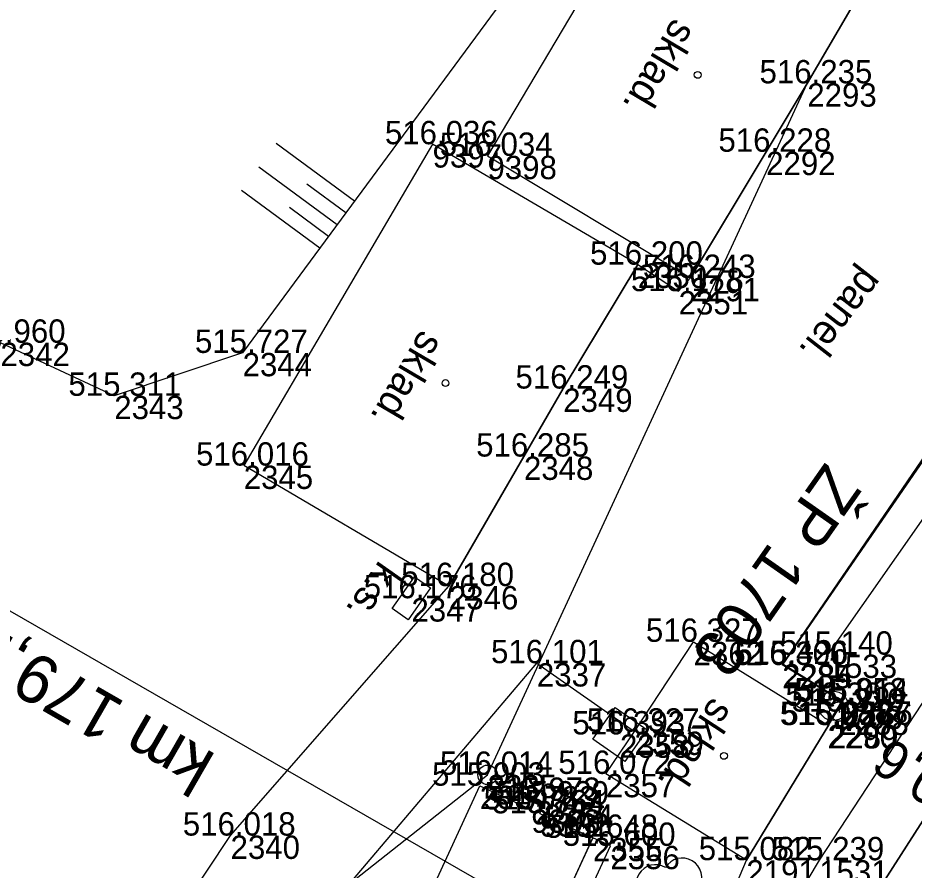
# Model space of a CAD drawing. Extents: x -1234191 to 23050, y -1290331 to -741191.
# Drawn here: x -865432.79 to -865386.72, y -1104974.41 to -1104930.6 of the extents above; entities that cross this region are included whole.
import ezdxf

# ---------------------------------------------------------------- set-up
doc = ezdxf.new("R2010")
doc.units = 0
for name, color, linetype in [('Vrstva 1', 7, 'Continuous'), ('Vrstva 12', 7, 'Continuous'), ('Vrstva 16', 7, 'Continuous'), ('Vrstva 23', 7, 'Continuous'), ('Vrstva 25', 7, 'Continuous'), ('Vrstva 29', 7, 'Continuous'), ('Vrstva 36', 7, 'Continuous'), ('Vrstva 4', 7, 'Continuous'), ('Vrstva 41', 7, 'Continuous'), ('Vrstva 48', 7, 'Continuous'), ('Vrstva 49', 7, 'Continuous'), ('Vrstva 50', 7, 'Continuous'), ('Vrstva 59', 7, 'Continuous'), ('Vrstva 6', 7, 'Continuous'), ('Vrstva 60', 7, 'Continuous'), ('Vrstva 61', 7, 'Continuous'), ('Vrstva 63', 7, 'Continuous'), ('Vrstva 7', 7, 'Continuous')]:
    doc.layers.add(name, color=color, linetype=linetype)

msp = doc.modelspace()

# ---------------------------------------------------------------- linework, layer by layer
at = {"layer": 'Vrstva 1'}
for points in [[(-865282.212, -1104859.155), (-865294.87, -1104869.895), (-865302.446, -1104876.305), (-865328.715, -1104898.709), (-865342.906, -1104912.076), (-865356.031, -1104925.972), (-865363.103, -1104934.181), (-865379.992, -1104956.222), (-865391.594, -1104973.91), (-865394.88, -1104979.421), (-865395.841, -1104981.079), (-865398.301, -1104985.355), (-865400.147, -1104988.749), (-865403.476, -1104995.003), (-865409.191, -1105006.605), (-865415.957, -1105021.943), (-865426.066, -1105050.048), (-865433.714, -1105078.759), (-865439.01, -1105106.92), (-865441.571, -1105127.548), (-865443.346, -1105156.022)], [(-865305.187, -1104872.372), (-865325.919, -1104890.017), (-865331.991, -1104895.275), (-865346.133, -1104908.563), (-865359.629, -1104922.779), (-865366.735, -1104930.949), (-865384.111, -1104953.274), (-865391.16, -1104963.337)]]:
    msp.add_lwpolyline(points, dxfattribs=at)
at = {"layer": 'Vrstva 12'}
msp.add_line((-865390.422, -1104965.741), (-865391.165, -1104966.95), dxfattribs=at)
for points in [[(-865393.496, -1104963.868), (-865384.186, -1104950.237), (-865373.207, -1104935.841), (-865360.587, -1104921.014), (-865348.643, -1104908.481), (-865349.724, -1104907.399), (-865348.571, -1104908.459), (-865348.643, -1104908.481)], [(-865348.571, -1104908.459), (-865360.521, -1104921.051), (-865373.223, -1104935.927), (-865384.119, -1104950.272), (-865393.456, -1104963.82)], [(-865390.422, -1104965.741), (-865393.496, -1104963.868), (-865393.456, -1104963.82), (-865390.358, -1104965.753)], [(-865391.165, -1104966.95), (-865391.092, -1104966.952), (-865390.358, -1104965.753), (-865390.422, -1104965.741)]]:
    msp.add_lwpolyline(points, dxfattribs=at)
at = {"layer": 'Vrstva 16'}
for points in [[(-865430.786, -1104982.4), (-865428.911, -1104978.946), (-865426.841, -1104980.119), (-865421.86, -1104972.64), (-865410.634, -1104959.807), (-865406.775, -1104953.15), (-865404.756, -1104949.654), (-865400.925, -1104943.282), (-865398.82, -1104944.645), (-865398.21, -1104943.964), (-865394.321, -1104937.476), (-865392.206, -1104933.959), (-865388.367, -1104927.392), (-865383.861, -1104920.707), (-865376.315, -1104908.61), (-865368.059, -1104898.222), (-865357.858, -1104888.003), (-865369.779, -1104876.503)], [(-865425.061, -1104989.572), (-865419.881, -1104979.996), (-865406.11, -1104963.775), (-865401.095, -1104967.295), (-865398.053, -1104962.677), (-865391.165, -1104966.95), (-865390.422, -1104965.741), (-865393.496, -1104963.868), (-865384.186, -1104950.237), (-865373.207, -1104935.841), (-865360.587, -1104921.014), (-865348.643, -1104908.481), (-865349.724, -1104907.399), (-865351.507, -1104902.922)]]:
    msp.add_lwpolyline(points, dxfattribs=at)
at = {"layer": 'Vrstva 23'}
for p, q in [((-865405.96, -1104971.496), (-865405.75, -1104971.04)), ((-865407.635, -1104982.288), (-865403.227, -1104972.756))]:
    msp.add_line(p, q, dxfattribs=at)
for points in [[(-865398.809, -1104921.115), (-865408.652, -1104937.687), (-865398.21, -1104943.964)], [(-865388.367, -1104927.392), (-865392.206, -1104933.959), (-865394.321, -1104937.476), (-865398.21, -1104943.964)], [(-865400.925, -1104943.282), (-865411.473, -1104937.09), (-865421.182, -1104953.615)], [(-865400.925, -1104943.282), (-865404.756, -1104949.654)], [(-865404.756, -1104949.654), (-865406.775, -1104953.15), (-865410.634, -1104959.807), (-865421.182, -1104953.615)], [(-865398.053, -1104962.677), (-865391.165, -1104966.95), (-865391.092, -1104966.952), (-865395.339, -1104973.904), (-865402.56, -1104969.469), (-865401.095, -1104967.295), (-865398.053, -1104962.677)], [(-865413.437, -1104979.613), (-865409.046, -1104970.075), (-865406.395, -1104971.296)], [(-865406.395, -1104971.296), (-865406.191, -1104970.853), (-865405.75, -1104971.04)], [(-865405.96, -1104971.496), (-865403.227, -1104972.756), (-865405.116, -1104976.841), (-865405.116, -1104976.841), (-865405.744, -1104978.199), (-865405.744, -1104978.199), (-865407.635, -1104982.288)], [(-865407.635, -1104982.288), (-865406.724, -1104982.711), (-865402.329, -1104973.168), (-865403.227, -1104972.756)]]:
    msp.add_lwpolyline(points, dxfattribs=at)
at = {"layer": 'Vrstva 25'}
msp.add_lwpolyline([(-865412.395, -1104959.33), (-865411.576, -1104959.904), (-865412.723, -1104961.542), (-865413.542, -1104960.968), (-865412.395, -1104959.33)], dxfattribs=at)
at = {"layer": 'Vrstva 29'}
msp.add_lwpolyline([(-865437.329, -1104992.144), (-865408.646, -1104969.516), (-865392.206, -1104933.959)], dxfattribs=at)
at = {"layer": 'Vrstva 36'}
msp.add_circle((-865408.646, -1104969.516), 0.5, dxfattribs=at)
at = {"layer": 'Vrstva 4'}
for points in [[(-865399.899, -1104984.692), (-865395.339, -1104973.904), (-865391.092, -1104966.952), (-865390.358, -1104965.753), (-865393.456, -1104963.82), (-865384.119, -1104950.272), (-865373.223, -1104935.927), (-865360.521, -1104921.051), (-865348.571, -1104908.459), (-865342.951, -1104901.703), (-865328.055, -1104887.691), (-865317.916, -1104877.902), (-865307.354, -1104869.474), (-865290.274, -1104855.615), (-865281.53, -1104848.213), (-865264.87, -1104834.221), (-865260.122, -1104829.875), (-865250.382, -1104822.206), (-865249.872, -1104821.732), (-865216.282, -1104793.053), (-865215.784, -1104792.594), (-865182.298, -1104766.391), (-865181.776, -1104765.981), (-865167.226, -1104750.941)], [(-865396.909, -1104986.284), (-865395.854, -1104986.835), (-865377.502, -1104958.195), (-865359.741, -1104935.217), (-865339.12, -1104912.848), (-865328.712, -1104902.725), (-865313.77, -1104889.276), (-865297.974, -1104876.038), (-865295.704, -1104876.009), (-865294.673, -1104878.098), (-865293.966, -1104878.879)]]:
    msp.add_lwpolyline(points, dxfattribs=at)
at = {"layer": 'Vrstva 41'}
msp.add_lwpolyline([(-865400.443, -1104967.194), (-865401.591, -1104968.832), (-865403.229, -1104967.684), (-865402.081, -1104966.046), (-865400.443, -1104967.194)], dxfattribs=at)
at = {"layer": 'Vrstva 48'}
for p, q in [((-865415.489, -1104940.02), (-865419.513, -1104937.053)), ((-865416.379, -1104941.227), (-865420.403, -1104938.261)), ((-865415.934, -1104940.624), (-865417.946, -1104939.14)), ((-865417.269, -1104942.435), (-865421.293, -1104939.468)), ((-865416.824, -1104941.831), (-865418.836, -1104940.348))]:
    msp.add_line(p, q, dxfattribs=at)
at = {"layer": 'Vrstva 49'}
for points in [[(-865171.114, -1104750.378), (-865191.358, -1104740.165), (-865202.899, -1104737.779), (-865216.924, -1104745.887), (-865226.364, -1104743.666), (-865239.531, -1104749.856), (-865258.753, -1104770.039), (-865284.883, -1104787.879), (-865308.11, -1104807.741), (-865326.673, -1104834.815), (-865331.084, -1104845.736), (-865343.979, -1104852.325), (-865358.212, -1104855.226), (-865375.636, -1104870.093), (-865379.598, -1104879.473), (-865375.064, -1104894.679), (-865385.012, -1104905.646), (-865402.355, -1104922.203), (-865421.239, -1104947.821), (-865427.839, -1104950.026), (-865433.692, -1104947.296), (-865439.605, -1104965.607)], [(-865339.12, -1104912.848), (-865359.741, -1104935.217), (-865377.502, -1104958.195), (-865395.854, -1104986.835), (-865394.449, -1104987.569)]]:
    msp.add_lwpolyline(points, dxfattribs=at)
at = {"layer": 'Vrstva 50'}
for centre, start, end in [((-865398.635, -1104974.793), 329.194, 149.194), ((-865400.006, -1104975.139), 59.194, 239.194)]:
    msp.add_arc(centre, 1, start, end, dxfattribs=at)
at = {"layer": 'Vrstva 59'}
for centre in [(-865397.841, -1104933.525), (-865410.807, -1104949.369), (-865396.492, -1104968.542)]:
    msp.add_circle(centre, 0.175, dxfattribs=at)
at = {"layer": 'Vrstva 6'}
msp.add_lwpolyline([(-865434.589, -1104960.287), (-865399.291, -1104980.594)], dxfattribs=at)
at = {"layer": 'Vrstva 60'}
for p, q in [((-865392.206, -1104933.959), (-865392.206, -1104933.959)), ((-865411.473, -1104937.09), (-865411.473, -1104937.09)), ((-865394.321, -1104937.476), (-865394.321, -1104937.476)), ((-865408.652, -1104937.687), (-865408.652, -1104937.687)), ((-865400.925, -1104943.282), (-865400.925, -1104943.282)), ((-865398.21, -1104943.964), (-865398.21, -1104943.964)), ((-865398.82, -1104944.645), (-865398.82, -1104944.645)), ((-865421.239, -1104947.821), (-865421.239, -1104947.821)), ((-865427.839, -1104950.026), (-865427.839, -1104950.026)), ((-865404.756, -1104949.654), (-865404.756, -1104949.654)), ((-865406.775, -1104953.15), (-865406.775, -1104953.15)), ((-865421.182, -1104953.615), (-865421.182, -1104953.615)), ((-865410.634, -1104959.807), (-865410.634, -1104959.807)), ((-865412.559, -1104960.436), (-865412.559, -1104960.436)), ((-865398.053, -1104962.677), (-865398.053, -1104962.677)), ((-865391.16, -1104963.337), (-865391.16, -1104963.337)), ((-865406.11, -1104963.775), (-865406.11, -1104963.775)), ((-865393.496, -1104963.868), (-865393.496, -1104963.868)), ((-865393.456, -1104963.82), (-865393.456, -1104963.82)), ((-865390.876, -1104965.967), (-865390.876, -1104965.967)), ((-865390.422, -1104965.741), (-865390.422, -1104965.741)), ((-865390.358, -1104965.753), (-865390.358, -1104965.753)), ((-865390.56, -1104966.264), (-865390.56, -1104966.264)), ((-865391.165, -1104966.95), (-865391.165, -1104966.95)), ((-865391.092, -1104966.952), (-865391.092, -1104966.952)), ((-865401.836, -1104967.439), (-865401.836, -1104967.439)), ((-865401.095, -1104967.295), (-865401.095, -1104967.295)), ((-865408.646, -1104969.516), (-865408.646, -1104969.516)), ((-865402.56, -1104969.469), (-865402.56, -1104969.469)), ((-865409.046, -1104970.075), (-865409.046, -1104970.075)), ((-865406.191, -1104970.853), (-865406.191, -1104970.853)), ((-865405.75, -1104971.04), (-865405.75, -1104971.04)), ((-865406.395, -1104971.296), (-865406.395, -1104971.296)), ((-865405.96, -1104971.496), (-865405.96, -1104971.496)), ((-865421.86, -1104972.64), (-865421.86, -1104972.64)), ((-865403.227, -1104972.756), (-865403.227, -1104972.756)), ((-865402.329, -1104973.168), (-865402.329, -1104973.168)), ((-865395.339, -1104973.904), (-865395.339, -1104973.904)), ((-865391.594, -1104973.91), (-865391.594, -1104973.91))]:
    msp.add_line(p, q, dxfattribs=at)
at = {"layer": 'Vrstva 63'}
msp.add_line((-865390.847, -1104965.926), (-865390.905, -1104966.008), dxfattribs=at)
msp.add_circle((-865390.876, -1104965.967), 0.756, dxfattribs=at)
at = {"layer": 'Vrstva 7'}
msp.add_line((-865390.531, -1104966.223), (-865390.589, -1104966.305), dxfattribs=at)
msp.add_circle((-865390.56, -1104966.264), 0.5, dxfattribs=at)

# ---------------------------------------------------------------- texts
at = {"layer": 'Vrstva 16'}
msp.add_text('panel.', height=1.5, rotation=232.1057, dxfattribs=at).set_placement((-865389.347, -1104943.331))
at = {"layer": 'Vrstva 23'}
for rotation, p in [(239.2917, (-865399.072, -1104930.548)), (239.5643, (-865412.057, -1104946.573)), (236.626, (-865397.087, -1104965.47))]:
    msp.add_text('sklad.', height=1.5, rotation=rotation, dxfattribs=at).set_placement(p)
at = {"layer": 'Vrstva 25'}
msp.add_text('k.s.', height=1.5, rotation=234.9893, dxfattribs=at).set_placement((-865414.202, -1104958.439))
at = {"layer": 'Vrstva 48'}
msp.add_text('0,6', height=2, rotation=146.7254, dxfattribs=at).set_placement((-865384.815, -1104969.582))
at = {"layer": 'Vrstva 6'}
msp.add_text('km 179,127', height=2.5, rotation=150.088, dxfattribs=at).set_placement((-865422.526, -1104968.51))
at = {"layer": 'Vrstva 60'}
for s, p in [('2293', (-865392.206, -1104935.159)), ('9397', (-865411.473, -1104938.29)), ('2292', (-865394.321, -1104938.676)), ('9398', (-865408.652, -1104938.887)), ('2350', (-865400.925, -1104944.482)), ('2291', (-865398.21, -1104945.164)), ('2351', (-865398.82, -1104945.845)), ('2342', (-865433.692, -1104948.496)), ('2344', (-865421.239, -1104949.021)), ('2343', (-865427.839, -1104951.226)), ('2349', (-865404.756, -1104950.854)), ('2348', (-865406.775, -1104954.35)), ('2345', (-865421.182, -1104954.815)), ('2346', (-865410.634, -1104961.007)), ('2347', (-865412.559, -1104961.636)), ('2362', (-865398.053, -1104963.877)), ('1533', (-865391.16, -1104964.537)), ('2337', (-865406.11, -1104964.975)), ('2285', (-865393.496, -1104965.068)), ('2284', (-865393.456, -1104965.02)), ('1703', (-865390.876, -1104967.167)), ('2287', (-865390.422, -1104966.941)), ('2286', (-865390.358, -1104966.953)), ('2288', (-865390.56, -1104967.464)), ('2290', (-865391.165, -1104968.15)), ('2289', (-865391.092, -1104968.152)), ('2358', (-865401.836, -1104968.639)), ('2359', (-865401.095, -1104968.495)), ('2335', (-865408.646, -1104970.716)), ('2357', (-865402.56, -1104970.669)), ('2334', (-865409.046, -1104971.275)), ('2353', (-865406.191, -1104972.053)), ('2354', (-865405.75, -1104972.24)), ('9303', (-865406.395, -1104972.496)), ('9302', (-865405.96, -1104972.696)), ('2340', (-865421.86, -1104973.84)), ('2355', (-865403.227, -1104973.956)), ('2356', (-865402.329, -1104974.368)), ('2191', (-865395.339, -1104975.104)), ('1531', (-865391.594, -1104975.11))]:
    msp.add_text(s, height=1.2, dxfattribs=at).set_placement(p)
at = {"layer": 'Vrstva 61'}
for s, p in [('516.235', (-865394.662, -1104933.959)), ('516.036', (-865413.925, -1104937.09)), ('516.034', (-865411.103, -1104937.687)), ('516.228', (-865396.775, -1104937.476)), ('516.200', (-865403.376, -1104943.282)), ('516.243', (-865400.662, -1104943.964)), ('516.178', (-865401.274, -1104944.645)), ('513.960', (-865436.143, -1104947.296)), ('515.727', (-865423.691, -1104947.821)), ('516.249', (-865407.21, -1104949.654)), ('515.311', (-865430.196, -1104950.026)), ('516.285', (-865409.231, -1104953.15)), ('516.016', (-865423.634, -1104953.615)), ('516.180', (-865413.085, -1104959.807)), ('516.176', (-865415.011, -1104960.436)), ('516.327', (-865400.505, -1104962.677)), ('515.140', (-865393.611, -1104963.337)), ('516.101', (-865408.467, -1104963.775)), ('516.300', (-865395.947, -1104963.868)), ('515.426', (-865395.908, -1104963.82)), ('516.360', (-865393.327, -1104965.967)), ('516.353', (-865392.874, -1104965.741)), ('515.014', (-865392.809, -1104965.753)), ('515.310', (-865393.011, -1104966.264)), ('516.327', (-865403.547, -1104967.295)), ('516.338', (-865393.619, -1104966.95)), ('515.057', (-865393.544, -1104966.952)), ('516.393', (-865404.288, -1104967.439)), ('516.014', (-865411.097, -1104969.516)), ('516.072', (-865405.008, -1104969.469)), ('515.903', (-865411.498, -1104970.075)), ('515.973', (-865408.643, -1104970.853)), ('515.929', (-865408.204, -1104971.04)), ('515.783', (-865408.847, -1104971.296)), ('515.764', (-865408.411, -1104971.496)), ('516.018', (-865424.314, -1104972.64)), ('515.648', (-865405.681, -1104972.756)), ('515.600', (-865404.78, -1104973.168)), ('515.082', (-865397.787, -1104973.904)), ('515.239', (-865394.048, -1104973.91))]:
    msp.add_text(s, height=1.2, dxfattribs=at).set_placement(p)
at = {"layer": 'Vrstva 63'}
msp.add_text('ŽP 1703', height=2.4, rotation=234.9893, dxfattribs=at).set_placement((-865391.257, -1104953.389))

doc.saveas('drawing.dxf')
